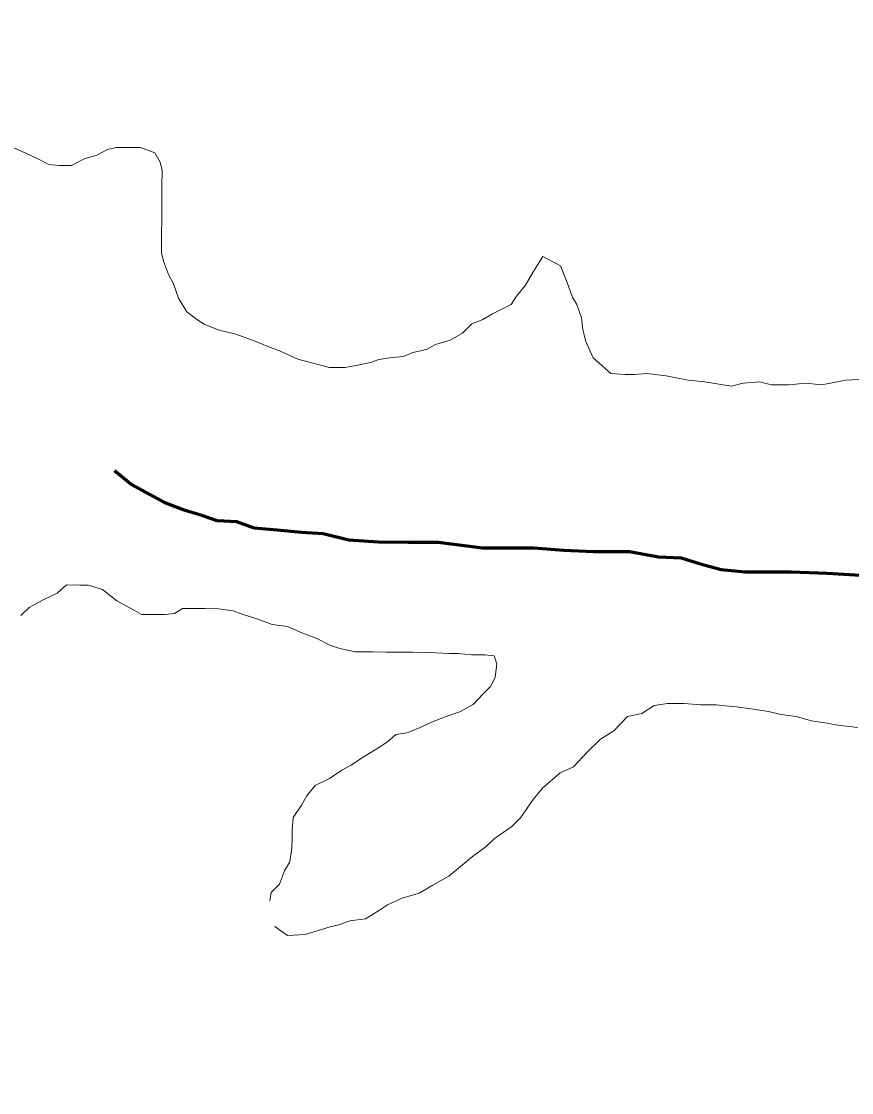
# Model space of a CAD drawing. Extents: x -1643653 to 4543381, y 1624270 to 13878484.
# Drawn here: x 611751 to 613767, y 8944847 to 8947449 of the extents above; entities that cross this region are included whole.
import ezdxf

# ---------------------------------------------------------------- set-up
doc = ezdxf.new("R2010")
doc.units = 0
doc.header["$LTSCALE"] = 200
doc.linetypes.add('LONG_DASH_SHORT_DASH', pattern=[9.9, 6, -1.2, 1.5, -1.2])
for name, color, linetype, lineweight in [('23', 7, 'Continuous', 13), ('25', 7, 'Continuous', 13), ('60', 7, 'Continuous', 13), ('7', 7, 'LONG_DASH_SHORT_DASH', 60)]:
    doc.layers.add(name, color=color, linetype=linetype, lineweight=lineweight)

msp = doc.modelspace()

# ---------------------------------------------------------------- linework, layer by layer
at = {"layer": '23'}
for points in [[(613016.8, 8946877.6), (613016.8, 8946877.6), (612992.5, 8946839), (612974.9, 8946807.6), (612953.6, 8946781.3), (612953.6, 8946781.3), (612940.1, 8946760.7), (612940.1, 8946760.7), (612894.9, 8946738.4), (612869.8, 8946723.6), (612844.7, 8946713.7), (612822, 8946691.3), (612791.9, 8946674), (612756.8, 8946664.2), (612734.2, 8946651.9), (612701.6, 8946644.6), (612679, 8946634.7), (612651.5, 8946632.4), (612619, 8946627.6), (612598.9, 8946620.2), (612563.8, 8946612.9), (612536.3, 8946608.1), (612498.8, 8946608.3), (612498.8, 8946608.3), (612498.8, 8946608.3), (612498.8, 8946608.3), (612421.8, 8946628.4), (612377.5, 8946648.6), (612349.2, 8946659.3), (612319.7, 8946671.4), (612271.3, 8946688.9), (612228.3, 8946699.7), (612194.7, 8946713.1), (612179.5, 8946723.1), (612152.1, 8946743.3), (612132.4, 8946776), (612120.1, 8946811.1), (612107.8, 8946833.8), (612095.5, 8946866.4), (612090.7, 8946886.4), (612090.8, 8946906.5), (612091.1, 8946939), (612091.3, 8946961.5), (612091.6, 8947001.6), (612091.9, 8947049.2), (612092.2, 8947086.7), (612087.4, 8947106.8), (612075, 8947129.4), (612040.1, 8947142.1), (612020.1, 8947142.3), (612000.1, 8947142.4), (611980.1, 8947142.5), (611960, 8947137.7), (611932.4, 8947122.8), (611904.8, 8947115.5), (611872.2, 8947098.2), (611842.2, 8947098.4), (611817.2, 8947101.1), (611792.3, 8947113.7), (611759.9, 8947129), (611732.5, 8947141.7)], [(613016.8, 8946877.6), (613016.8, 8946877.6), (612992.5, 8946839), (612974.9, 8946807.6), (612953.6, 8946781.3), (612953.6, 8946781.3), (612940.1, 8946760.7), (612940.1, 8946760.7), (612894.9, 8946738.4), (612869.8, 8946723.6), (612844.7, 8946713.7), (612822, 8946691.3), (612791.9, 8946674), (612756.8, 8946664.2), (612734.2, 8946651.9), (612701.6, 8946644.6), (612679, 8946634.7), (612651.5, 8946632.4), (612619, 8946627.6), (612598.9, 8946620.2), (612563.8, 8946612.9), (612536.3, 8946608.1), (612498.8, 8946608.3), (612498.8, 8946608.3), (612498.8, 8946608.3), (612498.8, 8946608.3), (612421.8, 8946628.4), (612377.5, 8946648.6), (612349.2, 8946659.3), (612319.7, 8946671.4), (612271.3, 8946688.9), (612228.3, 8946699.7), (612194.7, 8946713.1), (612179.5, 8946723.1), (612152.1, 8946743.3), (612132.4, 8946776), (612120.1, 8946811.1), (612107.8, 8946833.8), (612095.5, 8946866.4), (612090.7, 8946886.4), (612090.8, 8946906.5), (612091.1, 8946939), (612091.3, 8946961.5), (612091.6, 8947001.6), (612091.9, 8947049.2), (612092.2, 8947086.7), (612087.4, 8947106.8), (612075, 8947129.4), (612040.1, 8947142.1), (612020.1, 8947142.3), (612000.1, 8947142.4), (611980.1, 8947142.5), (611960, 8947137.7), (611932.4, 8947122.8), (611904.8, 8947115.5), (611872.2, 8947098.2), (611842.2, 8947098.4), (611817.2, 8947101.1), (611792.3, 8947113.7), (611759.9, 8947129), (611732.5, 8947141.7)], [(613814.2, 8946580.6), (613752.9, 8946577), (613695.2, 8946566.2), (613655.5, 8946569.8), (613615.8, 8946566.2), (613572.6, 8946566.2), (613543.7, 8946573.4), (613504, 8946569.8), (613475.2, 8946562.6), (613475.2, 8946562.6), (613410.2, 8946573.4), (613370.6, 8946577), (613316.5, 8946587.8), (613316.5, 8946587.8), (613316.5, 8946587.8), (613269.8, 8946593.1), (613239.7, 8946590.8), (613217.2, 8946590.9), (613182.2, 8946593.6), (613139.7, 8946631.1), (613139.7, 8946631.1), (613139.7, 8946631.1), (613139.7, 8946631.1), (613121.7, 8946670.7), (613114.5, 8946699.5), (613110.8, 8946728.4), (613100, 8946760.8), (613089.2, 8946778.8), (613074.8, 8946818.5), (613060.3, 8946854.5), (613060.3, 8946854.5), (613016.8, 8946877.6)], [(613814.2, 8946580.6), (613752.9, 8946577), (613695.2, 8946566.2), (613655.5, 8946569.8), (613615.8, 8946566.2), (613572.6, 8946566.2), (613543.7, 8946573.4), (613504, 8946569.8), (613475.2, 8946562.6), (613475.2, 8946562.6), (613410.2, 8946573.4), (613370.6, 8946577), (613316.5, 8946587.8), (613316.5, 8946587.8), (613316.5, 8946587.8), (613269.8, 8946593.1), (613239.7, 8946590.8), (613217.2, 8946590.9), (613182.2, 8946593.6), (613139.7, 8946631.1), (613139.7, 8946631.1), (613139.7, 8946631.1), (613139.7, 8946631.1), (613121.7, 8946670.7), (613114.5, 8946699.5), (613110.8, 8946728.4), (613100, 8946760.8), (613089.2, 8946778.8), (613074.8, 8946818.5), (613060.3, 8946854.5), (613060.3, 8946854.5), (613016.8, 8946877.6)]]:
    msp.add_lwpolyline(points, dxfattribs=at)
at = {"layer": '25'}
for points in [[(613016.8, 8946877.6), (613016.8, 8946877.6), (612992.5, 8946839), (612974.9, 8946807.6), (612953.6, 8946781.3), (612953.6, 8946781.3), (612940.1, 8946760.7), (612940.1, 8946760.7), (612894.9, 8946738.4), (612869.8, 8946723.6), (612844.7, 8946713.7), (612822, 8946691.3), (612791.9, 8946674), (612756.8, 8946664.2), (612734.2, 8946651.9), (612701.6, 8946644.6), (612679, 8946634.7), (612651.5, 8946632.4), (612619, 8946627.6), (612598.9, 8946620.2), (612563.8, 8946612.9), (612536.3, 8946608.1), (612498.8, 8946608.3), (612498.8, 8946608.3), (612498.8, 8946608.3), (612498.8, 8946608.3), (612421.8, 8946628.4), (612377.5, 8946648.6), (612349.2, 8946659.3), (612319.7, 8946671.4), (612271.3, 8946688.9), (612228.3, 8946699.7), (612194.7, 8946713.1), (612179.5, 8946723.1), (612152.1, 8946743.3), (612132.4, 8946776), (612120.1, 8946811.1), (612107.8, 8946833.8), (612095.5, 8946866.4), (612090.7, 8946886.4), (612090.8, 8946906.5), (612091.1, 8946939), (612091.3, 8946961.5), (612091.6, 8947001.6), (612091.9, 8947049.2), (612092.2, 8947086.7), (612087.4, 8947106.8), (612075, 8947129.4), (612040.1, 8947142.1), (612020.1, 8947142.3), (612000.1, 8947142.4), (611980.1, 8947142.5), (611960, 8947137.7), (611932.4, 8947122.8), (611904.8, 8947115.5), (611872.2, 8947098.2), (611842.2, 8947098.4), (611817.2, 8947101.1), (611792.3, 8947113.7), (611759.9, 8947129), (611732.5, 8947141.7)], [(613814.2, 8946580.6), (613752.9, 8946577), (613695.2, 8946566.2), (613655.5, 8946569.8), (613615.8, 8946566.2), (613572.6, 8946566.2), (613543.7, 8946573.4), (613504, 8946569.8), (613475.2, 8946562.6), (613475.2, 8946562.6), (613410.2, 8946573.4), (613370.6, 8946577), (613316.5, 8946587.8), (613316.5, 8946587.8), (613316.5, 8946587.8), (613269.8, 8946593.1), (613239.7, 8946590.8), (613217.2, 8946590.9), (613182.2, 8946593.6), (613139.7, 8946631.1), (613139.7, 8946631.1), (613139.7, 8946631.1), (613139.7, 8946631.1), (613121.7, 8946670.7), (613114.5, 8946699.5), (613110.8, 8946728.4), (613100, 8946760.8), (613089.2, 8946778.8), (613074.8, 8946818.5), (613060.3, 8946854.5), (613060.3, 8946854.5), (613016.8, 8946877.6)], [(611749.3, 8946005.3), (611769.5, 8946025.2), (611802.2, 8946042.5), (611837.3, 8946059.8), (611860, 8946079.7), (611892.5, 8946079.4), (611912.5, 8946079.3), (611947.4, 8946069.1), (611982.2, 8946041.3), (612019.6, 8946021), (612042, 8946008.4), (612077, 8946008.1), (612099.5, 8946008), (612122.1, 8946010.3), (612142.2, 8946022.7), (612162.2, 8946022.6), (612197.2, 8946022.4), (612229.7, 8946022.1), (612264.7, 8946016.9), (612287.1, 8946009.2), (612324.5, 8945996.5), (612359.5, 8945983.7), (612396.9, 8945978.5), (612431.8, 8945963.2), (612466.8, 8945950.5), (612501.6, 8945932.7), (612524.1, 8945925.1), (612561.5, 8945917.3), (612584.1, 8945917.2), (612604.1, 8945917), (612636.6, 8945916.8), (612674.1, 8945916.6), (612701.6, 8945916.4), (612741.6, 8945916.1), (612789.1, 8945913.3), (612811.6, 8945913.1), (612844.1, 8945910.4), (612876.6, 8945910.2), (612899.1, 8945907.6), (612905.7, 8945888.1), (612901.2, 8945855), (612890.3, 8945833.5), (612871.5, 8945814.7), (612871.5, 8945814.7), (612847.6, 8945789.1), (612815.2, 8945772), (612782.7, 8945760.1), (612746.8, 8945746.4), (612717.8, 8945732.8), (612687.1, 8945720.8), (612660.1, 8945716.4), (612639.9, 8945699), (612609.8, 8945679.1), (612577.1, 8945659.3), (612551.9, 8945642), (612529.3, 8945629.6), (612499.2, 8945609.8), (612464, 8945592.5), (612443.8, 8945567.6), (612431.2, 8945545.1), (612410.9, 8945515.2), (612408.2, 8945485.2), (612408, 8945465.2), (612407.8, 8945440.1), (612402.6, 8945407.6), (612389.9, 8945385.2), (612377.2, 8945352.7), (612357, 8945332.8), (612354.3, 8945312.8)], [(612366.4, 8945250.2), (612396.9, 8945228.1), (612440.2, 8945230.5), (612471.4, 8945240.1), (612500.2, 8945249.7), (612521.8, 8945254.5), (612548.3, 8945264.1), (612586.7, 8945268.9), (612618, 8945288.1), (612639.6, 8945302.5), (612675.6, 8945319.3), (612675.6, 8945319.3), (612675.6, 8945319.3), (612716.5, 8945331.3), (612750.1, 8945350.5), (612788.5, 8945372.1), (612817.4, 8945396.2), (612846.2, 8945420.2), (612879.8, 8945444.2), (612899.1, 8945463.4), (612943, 8945494.1), (612963.2, 8945514), (612993.5, 8945558.8), (613016.2, 8945586.2), (613059, 8945623.5), (613091.7, 8945638.3), (613124.4, 8945673.1), (613157.2, 8945705.5), (613189.8, 8945725.3), (613222.6, 8945760.1), (613257.7, 8945767.4), (613287.9, 8945787.2), (613320.4, 8945792), (613340.4, 8945791.9), (613360.4, 8945791.7), (613400.4, 8945789), (613438, 8945788.7), (613460.4, 8945786.1), (613487.9, 8945783.4), (613527.9, 8945778.1), (613565.4, 8945772.8), (613595.3, 8945765.2), (613632.8, 8945759.9), (613670.2, 8945749.6), (613707.7, 8945744.4), (613732.7, 8945739.2), (613782.7, 8945733.9)]]:
    msp.add_lwpolyline(points, dxfattribs=at)
at = {"layer": '60', "lineweight": 25}
msp.add_spline([(814781, 9009175.5), (814787.2, 9009173.4), (814796.9, 9009173.4), (814799.4, 9009172.4), (814805.1, 9009174.5), (814805.6, 9009176.5), (814811.7, 9009179.5), (814811.7, 9009179.5), (814801.5, 9009181), (814790.7, 9009181.5), (814784.1, 9009183.1), (814777.4, 9009185.1), (814778.4, 9009175.5)], degree=3, dxfattribs=at)
at = {"layer": '7'}
for points in [[(612545.8, 8946188.8), (612483.3, 8946204.1), (612430.9, 8946206.9), (612380.9, 8946212.2), (612315.9, 8946217.5), (612273.5, 8946232.8), (612226.1, 8946235.5), (612188.6, 8946248.2), (612148.7, 8946260.9), (612101.3, 8946278.7), (612054, 8946304), (612016.7, 8946324.2), (611976.9, 8946356.9)], [(613802.7, 8946102.1), (613707.7, 8946107.6), (613620.2, 8946110.5), (613507.8, 8946111.1), (613450.3, 8946116.4), (613402.9, 8946129.2), (613353, 8946144.5), (613298, 8946147.3), (613228.1, 8946160.1), (613140.6, 8946160.6), (613068.1, 8946163.5), (612995.6, 8946168.9), (612915.6, 8946169.3), (612870.6, 8946169.5), (612763.2, 8946182.6), (612728.2, 8946182.8), (612690.7, 8946183), (612618.2, 8946183.4), (612545.8, 8946188.8)]]:
    msp.add_lwpolyline(points, dxfattribs=at)

doc.saveas('drawing.dxf')
